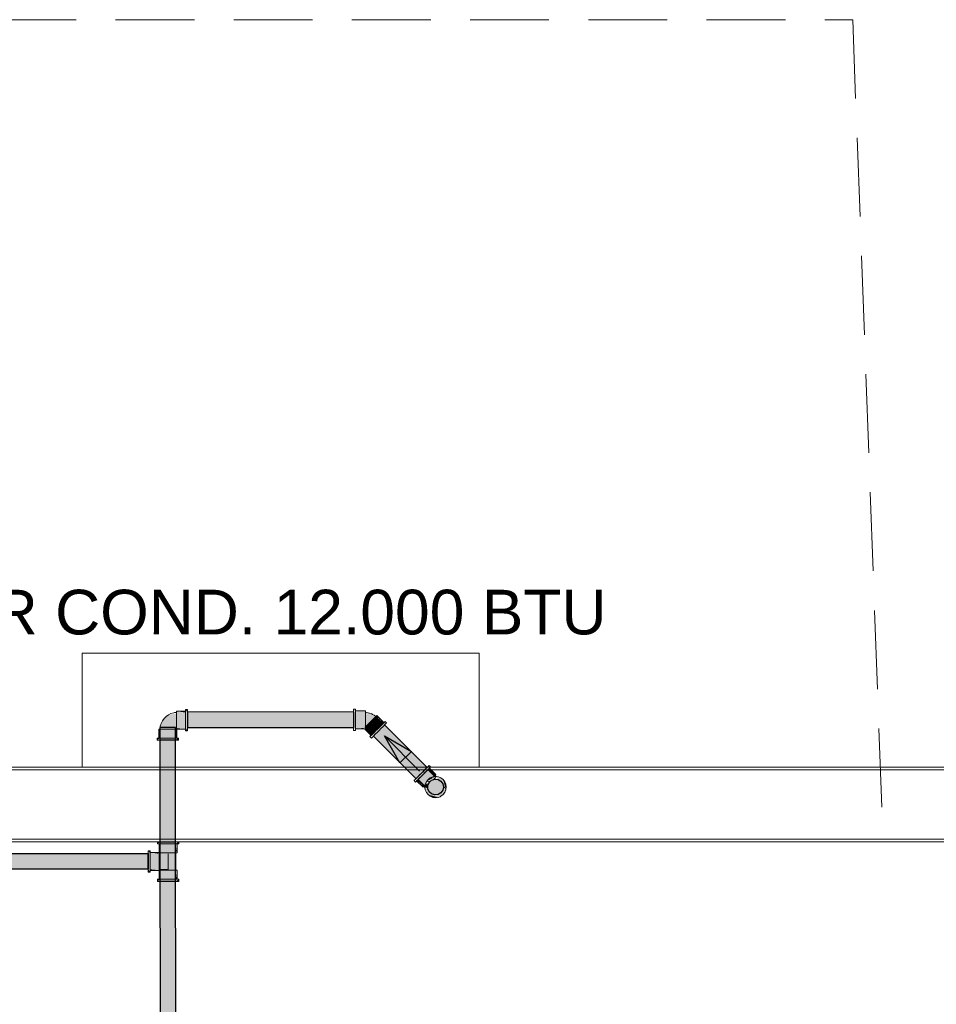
# Model space of a CAD drawing. Header units: millimetres. Extents: x 567 to 934, y -1 to 364.
# Tile 824 of 1056: x 759.74 to 763.43, y 164.74 to 168.7. Entities that reach past the tile are written whole.
import ezdxf

# ---------------------------------------------------------------- set-up
doc = ezdxf.new("R2010")
doc.units = ezdxf.units.MM
doc.header["$MEASUREMENT"] = 0
doc.linetypes.add('HIDDEN2', pattern=[0.47625, 0.3175, -0.15875])
doc.linetypes.add('NULL', pattern=[0])
for name, color, linetype, lineweight in [('A-ANNO-NOTE', 7, 'Continuous', 13), ('AF-Condutos Reúso', 200, 'Continuous', 25), ('AF-Conexões Reúso', 216, 'Continuous', 18), ('AF-Sentido conduto Reúso', 200, 'Continuous', 30), ('DI-Detalhes', 1, 'HIDDEN2', 9), ('Q-SPCQ', 7, 'Continuous', 13)]:
    doc.layers.add(name, color=color, linetype=linetype, lineweight=lineweight)
doc.layers.add('ARQ FINA', color=8, linetype='Continuous')
doc.styles.add('Arial', font='arial.ttf')

msp = doc.modelspace()

# ---------------------------------------------------------------- hatches: boundary and pattern name
at = {"layer": 'AF-Condutos Reúso', "linetype": 'Continuous'}
h = msp.add_hatch(color=201, dxfattribs=at)
h.paths.add_polyline_path([(760.2577, 165.3434), (754.2378, 165.344), (754.2378, 165.3403), (754.2378, 165.3305), (754.2378, 165.2807), (760.2577, 165.2801)])
h.paths.add_polyline_path([(754.19, 165.3914), (754.1267, 165.3914), (754.1267, 165.389), (754.1273, 165.389), (754.1363, 165.389), (754.1466, 165.389), (754.1578, 165.389), (754.1689, 165.389), (754.1793, 165.389), (754.1882, 165.389), (754.1896, 165.389), (754.19, 165.389)])
h.paths.add_polyline_path([(754.19, 165.4014), (754.1267, 165.4014), (754.1267, 165.3914), (754.19, 165.3914)])
h.paths.add_polyline_path([(754.1897, 165.6814), (754.1264, 165.6814), (754.1267, 165.4014), (754.19, 165.4014)])
h.paths.add_polyline_path([(754.1897, 165.6914), (754.1264, 165.6914), (754.1264, 165.6814), (754.1897, 165.6814)])
h.paths.add_polyline_path([(754.1896, 165.8023), (754.1263, 165.8023), (754.1264, 165.6914), (754.1897, 165.6914)])
h.paths.add_polyline_path([(754.078, 165.9139), (753.366, 165.9136), (753.366, 165.8503), (754.078, 165.8506), (754.078, 165.8519), (754.078, 165.8608)])
h = msp.add_hatch(color=201, dxfattribs=at)
h.paths.add_polyline_path([(760.3685, 165.3914), (760.3052, 165.3914), (760.3058, 164.2358), (760.3691, 164.2358)])
h.paths.add_polyline_path([(760.3685, 165.4014), (760.3052, 165.4014), (760.3052, 165.3914), (760.3685, 165.3914)])
h.paths.add_polyline_path([(760.3683, 165.6814), (760.305, 165.6814), (760.3052, 165.4014), (760.3685, 165.4014)])
h.paths.add_polyline_path([(760.3683, 165.6914), (760.305, 165.6914), (760.305, 165.6814), (760.3683, 165.6814)])
h.paths.add_polyline_path([(760.3682, 165.8511), (760.3049, 165.8511), (760.305, 165.6914), (760.3683, 165.6914)])
h.paths.add_polyline_path([(761.0848, 165.913), (761.0848, 165.9137), (760.4166, 165.9151), (760.4166, 165.852), (761.0848, 165.8515)])
for points in [[(761.2007, 165.8524), (761.378, 165.6869), (761.3713, 165.6803), (761.1921, 165.8438)], [(761.378, 165.6869), (761.2007, 165.8524), (761.2066, 165.8583)], [(761.207, 165.8587), (761.3814, 165.6903), (761.378, 165.6869), (761.2066, 165.8583)], [(761.3814, 165.6903), (761.207, 165.8587), (761.21, 165.8617)], [(761.3364, 165.6453), (761.165, 165.8167), (761.1674, 165.8192), (761.3388, 165.6478)], [(761.3388, 165.6478), (761.1674, 165.8192), (761.1734, 165.8251), (761.3448, 165.6537)], [(761.3448, 165.6537), (761.1734, 165.8251), (761.1817, 165.8335), (761.3531, 165.6621)], [(761.3531, 165.6621), (761.1817, 165.8335), (761.1911, 165.8429), (761.3625, 165.6715)], [(761.1921, 165.8438), (761.3713, 165.6803), (761.3625, 165.6715), (761.1911, 165.8429)], [(761.4476, 165.6114), (761.4448, 165.5984), (761.437, 165.5876), (761.4255, 165.5809), (761.4122, 165.5795), (761.3996, 165.5837), (761.3897, 165.5926), (761.3843, 165.6047), (761.3843, 165.618), (761.3897, 165.6302), (761.3996, 165.6391), (761.4122, 165.6432), (761.4255, 165.6418), (761.437, 165.6352), (761.4448, 165.6244)]]:
    msp.add_hatch(color=201, dxfattribs=at).paths.add_polyline_path(points)
at = {"layer": 'AF-Conexões Reúso', "linetype": 'Continuous'}
for points in [[(760.3687, 165.8451), (760.372, 165.8472), (760.372, 165.9076), (760.3392, 165.9022), (760.3216, 165.8872), (760.3097, 165.8675), (760.3047, 165.8451)], [(760.4082, 165.9154), (760.372, 165.9167), (760.4082, 165.9118)], [(760.372, 165.9154), (760.372, 165.8491), (760.4082, 165.8455), (760.4082, 165.9118)], [(760.4166, 165.922), (760.4082, 165.9235), (760.4146, 165.9125)], [(760.4082, 165.9177), (760.4082, 165.8501), (760.4166, 165.8432), (760.4166, 165.9109)], [(761.0848, 165.9234), (761.0932, 165.9249), (761.0932, 165.8515), (761.0848, 165.8389)], [(761.1039, 165.9169), (761.1336, 165.9169), (761.1336, 165.8506), (761.0932, 165.8469), (761.0932, 165.9133)], [(761.1558, 165.9078), (761.1745, 165.8953), (761.1336, 165.8544), (761.1336, 165.9119)], [(761.1998, 165.8634), (761.1945, 165.8581), (761.1597, 165.8805), (761.1712, 165.892)], [(761.1845, 165.8787), (761.1712, 165.892), (761.1753, 165.896), (761.2064, 165.87), (761.1998, 165.8634), (761.1845, 165.8787), (761.1886, 165.8827)], [(761.1778, 165.8986), (761.2073, 165.8709), (761.1753, 165.896)], [(760.4082, 165.8443), (760.374, 165.8489), (760.372, 165.8455)], [(760.4082, 165.8375), (760.4166, 165.8375), (760.4082, 165.8501)], [(761.1249, 165.8457), (761.0932, 165.8457), (761.1259, 165.8499)], [(761.13, 165.8457), (761.135, 165.8558), (761.1636, 165.8272), (761.1569, 165.8206)], [(761.135, 165.8558), (761.1403, 165.8611), (761.1689, 165.8325), (761.1636, 165.8272)], [(761.1403, 165.8611), (761.1465, 165.8672), (761.1817, 165.8453), (761.1689, 165.8325)], [(761.1465, 165.8672), (761.1531, 165.8739), (761.1817, 165.8453)], [(761.2121, 165.8757), (761.218, 165.8698), (761.1661, 165.8178), (761.1513, 165.8149)], [(761.1945, 165.8581), (761.1817, 165.8453), (761.1531, 165.8739), (761.1597, 165.8805)], [(760.2936, 165.8089), (760.2936, 165.8005), (760.3062, 165.8089)], [(760.3738, 165.8089), (760.3062, 165.8089), (760.2993, 165.8005), (760.367, 165.8005)], [(760.3016, 165.8451), (760.3016, 165.8089), (760.3679, 165.8089), (760.3679, 165.8451)], [(760.3715, 165.8451), (760.3679, 165.8451), (760.3679, 165.8089), (760.3715, 165.8089)], [(760.3781, 165.8005), (760.3796, 165.8089), (760.3684, 165.8022)], [(761.3913, 165.6883), (761.3434, 165.6405), (761.3327, 165.6416), (761.3805, 165.6894)], [(761.4086, 165.6545), (761.3941, 165.6486), (761.3724, 165.6183), (761.3468, 165.6439), (761.383, 165.6801)], [(761.3783, 165.6329), (761.3852, 165.6418), (761.4044, 165.6529), (761.3989, 165.6448)], [(761.3871, 165.6842), (761.4127, 165.6586), (761.4086, 165.6545), (761.383, 165.6801)], [(761.4161, 165.662), (761.4128, 165.6587), (761.3871, 165.6842), (761.3897, 165.6867)], [(761.4156, 165.6544), (761.3989, 165.6448), (761.4074, 165.6533)], [(761.4157, 165.6537), (761.4174, 165.6465), (761.4016, 165.6398)], [(761.4517, 165.6149), (761.437, 165.6352), (761.4255, 165.6418), (761.4156, 165.6544), (761.4267, 165.6529), (761.446, 165.6418), (761.4571, 165.6002)], [(761.3658, 165.6117), (761.3393, 165.6364), (761.3677, 165.6148)], [(761.3402, 165.6373), (761.3468, 165.6439), (761.3724, 165.6183), (761.3684, 165.6142)], [(761.3821, 165.628), (761.3843, 165.6047), (761.3726, 165.6114), (761.3736, 165.6195)], [(761.3726, 165.6114), (761.3858, 165.6012), (761.3994, 165.5838), (761.4204, 165.578), (761.4448, 165.5984), (761.4476, 165.6114), (761.4571, 165.6002), (761.4406, 165.5788), (761.4267, 165.5698), (761.3852, 165.581), (761.3783, 165.5899)], [(761.3926, 165.6368), (761.3897, 165.6302), (761.3789, 165.6324)], [(761.4586, 165.6114), (761.4571, 165.6002), (761.446, 165.6418), (761.4528, 165.6329)], [(761.4571, 165.6002), (761.4472, 165.6132), (761.4517, 165.6149)], [(761.4267, 165.5698), (761.4044, 165.5698), (761.3852, 165.581)], [(761.446, 165.581), (761.4371, 165.5741), (761.4571, 165.6002)], [(760.2962, 165.3914), (760.2947, 165.383), (760.3059, 165.3896)], [(760.3005, 165.383), (760.3681, 165.383), (760.375, 165.3914), (760.3073, 165.3914)], [(760.3027, 165.3468), (760.3691, 165.3468), (760.3727, 165.383), (760.3064, 165.383)], [(760.3027, 165.3468), (760.3064, 165.383), (760.3027, 165.383)], [(760.3807, 165.383), (760.3807, 165.3914), (760.3681, 165.383)], [(760.3739, 165.3468), (760.3739, 165.383), (760.3697, 165.3533)], [(760.2661, 165.3544), (760.2577, 165.3544), (760.2661, 165.3418)], [(760.2661, 165.2741), (760.2661, 165.3418), (760.2577, 165.3486), (760.2577, 165.281)], [(760.2661, 165.3476), (760.2959, 165.3434), (760.3023, 165.3463)], [(760.3023, 165.2764), (760.3023, 165.3427), (760.2661, 165.3463), (760.2661, 165.28)], [(760.3023, 165.3434), (760.3023, 165.2805), (760.3377, 165.2794), (760.3377, 165.3423)], [(760.3057, 165.3468), (760.3068, 165.2794), (760.3068, 165.3434), (760.31, 165.3434), (760.3151, 165.276), (760.346, 165.276), (760.3377, 165.3468)], [(760.3057, 165.3434), (760.3057, 165.2794), (760.3068, 165.276)], [(760.31, 165.276), (760.3151, 165.276), (760.31, 165.3434)], [(760.3697, 165.276), (760.3697, 165.3468), (760.3377, 165.3468), (760.346, 165.276)], [(760.2577, 165.2698), (760.2661, 165.2684), (760.2588, 165.2801)], [(760.3023, 165.2764), (760.2661, 165.28), (760.2661, 165.2764)], [(760.3015, 165.2398), (760.3691, 165.2398), (760.3727, 165.276), (760.3027, 165.276)], [(760.3727, 165.2398), (760.3739, 165.276), (760.3691, 165.2398)], [(760.2947, 165.2398), (760.2947, 165.2314), (760.3073, 165.2398)], [(760.375, 165.2398), (760.3073, 165.2398), (760.3005, 165.2314), (760.3681, 165.2314)], [(760.3792, 165.2314), (760.3807, 165.2398), (760.3695, 165.2331)]]:
    msp.add_hatch(color=213, dxfattribs=at).paths.add_polyline_path(points)

# ---------------------------------------------------------------- linework, layer by layer
at = {"layer": 'AF-Condutos Reúso'}
for p, q in [((761.0848, 165.9137), (760.4166, 165.9151)), ((760.4166, 165.9125), (760.4166, 165.9097)), ((760.4166, 165.9097), (760.4166, 165.9019)), ((760.4166, 165.9019), (760.4166, 165.8904)), ((760.4166, 165.8904), (760.4166, 165.8771)), ((761.0848, 165.913), (761.0848, 165.8515)), ((760.4166, 165.8771), (760.4166, 165.8645)), ((760.4166, 165.8645), (760.4166, 165.8546)), ((760.4166, 165.8546), (760.4166, 165.8492)), ((760.4166, 165.852), (761.0848, 165.8515)), ((761.21, 165.8617), (761.3814, 165.6903)), ((761.3364, 165.6453), (761.165, 165.8167)), ((760.3061, 165.8005), (760.3047, 165.8005)), ((760.3128, 165.8005), (760.3061, 165.8005)), ((760.3236, 165.8005), (760.3128, 165.8005)), ((760.3366, 165.8005), (760.3236, 165.8005)), ((760.3496, 165.8005), (760.3366, 165.8005)), ((760.3603, 165.8005), (760.3496, 165.8005)), ((760.367, 165.8005), (760.3603, 165.8005)), ((760.3684, 165.8005), (760.367, 165.8005)), ((761.3814, 165.6903), (761.378, 165.6869)), ((761.3448, 165.6537), (761.3388, 165.6478)), ((761.3531, 165.6621), (761.3448, 165.6537)), ((761.3625, 165.6715), (761.3531, 165.6621)), ((761.3713, 165.6803), (761.3625, 165.6715)), ((761.378, 165.6869), (761.3713, 165.6803)), ((761.3388, 165.6478), (761.3364, 165.6453)), ((761.3843, 165.618), (761.3897, 165.6302)), ((761.3843, 165.6047), (761.3843, 165.618)), ((761.3897, 165.6302), (761.3996, 165.6391)), ((761.3996, 165.6391), (761.4122, 165.6432)), ((761.4122, 165.6432), (761.4255, 165.6418)), ((761.4255, 165.6418), (761.437, 165.6352)), ((761.437, 165.6352), (761.4448, 165.6244)), ((761.4448, 165.6244), (761.4476, 165.6114)), ((761.4476, 165.6114), (761.4448, 165.5984)), ((761.3897, 165.5926), (761.3843, 165.6047)), ((761.3996, 165.5837), (761.3897, 165.5926)), ((761.4122, 165.5795), (761.3996, 165.5837)), ((761.4255, 165.5809), (761.4122, 165.5795)), ((761.437, 165.5876), (761.4255, 165.5809)), ((761.4448, 165.5984), (761.437, 165.5876)), ((760.3059, 165.3914), (760.31, 165.3914)), ((760.31, 165.3914), (760.3189, 165.3914)), ((760.3189, 165.3914), (760.3311, 165.3914)), ((760.3311, 165.3914), (760.3444, 165.3914)), ((760.3444, 165.3914), (760.3565, 165.3914)), ((760.3565, 165.3914), (760.3654, 165.3914)), ((760.3654, 165.3914), (760.3695, 165.3914)), ((760.2577, 165.3406), (760.2577, 165.3434)), ((760.2577, 165.3328), (760.2577, 165.3406)), ((760.2577, 165.3213), (760.2577, 165.3328)), ((760.2577, 165.308), (760.2577, 165.3213)), ((760.2577, 165.2954), (760.2577, 165.308)), ((760.2577, 165.2855), (760.2577, 165.2954)), ((760.2577, 165.2801), (760.2577, 165.2855)), ((760.31, 165.2314), (760.3059, 165.2314)), ((760.3189, 165.2314), (760.31, 165.2314)), ((760.3311, 165.2314), (760.3189, 165.2314)), ((760.3444, 165.2314), (760.3311, 165.2314)), ((760.3565, 165.2314), (760.3444, 165.2314)), ((760.3654, 165.2314), (760.3565, 165.2314)), ((760.3695, 165.2314), (760.3654, 165.2314))]:
    msp.add_line(p, q, dxfattribs=at)
at = {"layer": 'AF-Condutos Reúso', "color": 201, "linetype": 'Continuous'}
msp.add_line((760.4166, 165.9151), (760.4166, 165.852), dxfattribs=at)
at = {"layer": 'AF-Condutos Reúso'}
for points in [[(760.3058, 164.2358), (760.3691, 164.2358), (760.3682, 165.8511), (760.3049, 165.8511)], [(760.2577, 165.2801), (754.2378, 165.2807), (754.2378, 165.344), (760.2577, 165.3434)]]:
    msp.add_lwpolyline(points, close=True, dxfattribs=at)
at = {"layer": 'AF-Conexões Reúso'}
for p, q in [((760.3216, 165.8872), (760.3149, 165.8779)), ((760.3298, 165.8954), (760.3216, 165.8872)), ((760.3392, 165.9022), (760.3298, 165.8954)), ((760.3495, 165.9073), (760.3392, 165.9022)), ((760.3605, 165.9107), (760.3495, 165.9073)), ((760.3641, 165.9112), (760.3605, 165.9107)), ((760.372, 165.9123), (760.3641, 165.9112)), ((760.372, 165.9167), (760.372, 165.9154)), ((760.4082, 165.9167), (760.372, 165.9167)), ((760.372, 165.9154), (760.372, 165.9123)), ((760.372, 165.9123), (760.372, 165.9118)), ((760.372, 165.9112), (760.372, 165.9123)), ((760.372, 165.9118), (760.372, 165.9061)), ((760.372, 165.9104), (760.372, 165.9112)), ((760.372, 165.9076), (760.372, 165.9104)), ((760.372, 165.9048), (760.372, 165.9076)), ((760.372, 165.9061), (760.372, 165.8986)), ((760.372, 165.9005), (760.372, 165.9048)), ((760.372, 165.8961), (760.372, 165.9005)), ((760.372, 165.8986), (760.372, 165.8898)), ((760.372, 165.8909), (760.372, 165.8961)), ((760.372, 165.8856), (760.372, 165.8909)), ((760.372, 165.8898), (760.372, 165.8805)), ((760.4082, 165.9235), (760.4082, 165.922)), ((760.4166, 165.9235), (760.4082, 165.9235)), ((760.4082, 165.922), (760.4082, 165.9177)), ((760.4082, 165.9177), (760.4082, 165.9167)), ((760.4082, 165.9167), (760.4082, 165.9109)), ((760.4082, 165.9154), (760.4082, 165.9167)), ((760.4082, 165.9118), (760.4082, 165.9154)), ((760.4082, 165.9061), (760.4082, 165.9118)), ((760.4082, 165.9109), (760.4082, 165.902)), ((760.4082, 165.8986), (760.4082, 165.9061)), ((760.4082, 165.902), (760.4082, 165.8916)), ((760.4082, 165.8898), (760.4082, 165.8986)), ((760.4082, 165.8916), (760.4082, 165.8805)), ((760.4082, 165.8805), (760.4082, 165.8898)), ((760.4166, 165.922), (760.4166, 165.9235)), ((760.4166, 165.9177), (760.4166, 165.922)), ((760.4166, 165.9125), (760.4166, 165.9177)), ((760.4166, 165.9109), (760.4166, 165.9125)), ((760.4166, 165.902), (760.4166, 165.9109)), ((760.4166, 165.8916), (760.4166, 165.902)), ((760.4166, 165.8805), (760.4166, 165.8916)), ((761.0848, 165.9249), (761.0932, 165.9249)), ((761.0848, 165.9234), (761.0848, 165.9249)), ((761.0848, 165.9192), (761.0848, 165.9234)), ((761.0848, 165.9137), (761.0848, 165.9192)), ((761.0848, 165.9123), (761.0848, 165.9137)), ((761.0848, 165.9034), (761.0848, 165.9123)), ((761.0848, 165.893), (761.0848, 165.9034)), ((761.0848, 165.8819), (761.0848, 165.893)), ((761.0932, 165.9249), (761.0932, 165.9234)), ((761.0932, 165.9234), (761.0932, 165.9192)), ((761.0932, 165.9192), (761.0932, 165.9181)), ((761.0932, 165.9181), (761.0932, 165.9137)), ((761.0932, 165.9181), (761.1336, 165.9181)), ((761.0932, 165.9169), (761.0932, 165.9181)), ((761.0932, 165.9137), (761.0932, 165.9169)), ((761.0932, 165.9133), (761.0932, 165.9137)), ((761.0932, 165.9137), (761.0932, 165.9123)), ((761.0932, 165.9075), (761.0932, 165.9133)), ((761.0932, 165.9123), (761.0932, 165.9034)), ((761.0932, 165.9), (761.0932, 165.9075)), ((761.0932, 165.9034), (761.0932, 165.893)), ((761.0932, 165.8913), (761.0932, 165.9)), ((761.0932, 165.893), (761.0932, 165.8819)), ((761.0932, 165.8819), (761.0932, 165.8913)), ((761.1336, 165.9181), (761.1336, 165.9169)), ((761.1336, 165.9169), (761.1336, 165.9137)), ((761.1336, 165.9137), (761.1336, 165.9135)), ((761.1336, 165.9135), (761.1336, 165.9133)), ((761.1336, 165.9135), (761.1491, 165.9096)), ((761.1336, 165.9119), (761.1336, 165.9135)), ((761.1336, 165.9133), (761.1336, 165.9075)), ((761.1336, 165.9072), (761.1336, 165.9119)), ((761.1336, 165.9075), (761.1336, 165.9)), ((761.1336, 165.8999), (761.1336, 165.9072)), ((761.1336, 165.9), (761.1336, 165.8913)), ((761.1336, 165.8908), (761.1336, 165.8999)), ((761.1336, 165.8913), (761.1336, 165.8819)), ((761.1336, 165.8808), (761.1336, 165.8908)), ((761.1491, 165.9096), (761.1558, 165.9078)), ((761.1558, 165.9078), (761.1588, 165.9058)), ((761.1588, 165.9058), (761.1619, 165.9042)), ((761.1597, 165.8805), (761.1659, 165.8866)), ((761.1619, 165.9042), (761.1679, 165.9011)), ((761.1677, 165.8885), (761.1624, 165.8832)), ((761.1659, 165.8866), (761.1712, 165.892)), ((761.1719, 165.8926), (761.1677, 165.8885)), ((761.1679, 165.9011), (761.1754, 165.8962)), ((761.1712, 165.892), (761.1753, 165.896)), ((761.1745, 165.8953), (761.1719, 165.8926)), ((761.1754, 165.8962), (761.1745, 165.8953)), ((761.1753, 165.896), (761.1778, 165.8986)), ((761.1778, 165.8986), (761.1787, 165.8994)), ((761.1787, 165.8994), (761.2073, 165.8709)), ((760.3058, 165.853), (760.3047, 165.8451)), ((760.3063, 165.8565), (760.3058, 165.853)), ((760.3097, 165.8675), (760.3063, 165.8565)), ((760.3149, 165.8779), (760.3097, 165.8675)), ((760.3708, 165.8462), (760.372, 165.8472)), ((760.372, 165.88), (760.372, 165.8856)), ((760.372, 165.8805), (760.372, 165.8711)), ((760.372, 165.8744), (760.372, 165.88)), ((760.372, 165.8639), (760.372, 165.8744)), ((760.372, 165.8711), (760.372, 165.8624)), ((760.372, 165.8596), (760.372, 165.8639)), ((760.372, 165.8624), (760.372, 165.8549)), ((760.372, 165.8553), (760.372, 165.8596)), ((760.372, 165.8494), (760.372, 165.8553)), ((760.372, 165.8549), (760.372, 165.8491)), ((760.372, 165.8485), (760.372, 165.8494)), ((760.372, 165.8491), (760.372, 165.8472)), ((760.372, 165.8472), (760.372, 165.8485)), ((760.372, 165.8472), (760.372, 165.8455)), ((760.4082, 165.8805), (760.4082, 165.8693)), ((760.4082, 165.8711), (760.4082, 165.8805)), ((760.4082, 165.8624), (760.4082, 165.8711)), ((760.4082, 165.8693), (760.4082, 165.859)), ((760.4082, 165.8549), (760.4082, 165.8624)), ((760.4082, 165.859), (760.4082, 165.8501)), ((760.4082, 165.8491), (760.4082, 165.8549)), ((760.4082, 165.8501), (760.4082, 165.8443)), ((760.4082, 165.8455), (760.4082, 165.8491)), ((760.4166, 165.8693), (760.4166, 165.8805)), ((760.4166, 165.859), (760.4166, 165.8693)), ((760.4166, 165.8501), (760.4166, 165.859)), ((760.4166, 165.8492), (760.4166, 165.8501)), ((760.4166, 165.8432), (760.4166, 165.8492)), ((761.0848, 165.8708), (761.0848, 165.8819)), ((761.0848, 165.8604), (761.0848, 165.8708)), ((761.0848, 165.8515), (761.0848, 165.8604)), ((761.0848, 165.85), (761.0848, 165.8515)), ((761.0848, 165.8447), (761.0848, 165.85)), ((761.0932, 165.8725), (761.0932, 165.8819)), ((761.0932, 165.8819), (761.0932, 165.8708)), ((761.0932, 165.8638), (761.0932, 165.8725)), ((761.0932, 165.8708), (761.0932, 165.8604)), ((761.0932, 165.8563), (761.0932, 165.8638)), ((761.0932, 165.8604), (761.0932, 165.8515)), ((761.0932, 165.8506), (761.0932, 165.8563)), ((761.0932, 165.8515), (761.0932, 165.85)), ((761.0932, 165.85), (761.0932, 165.8506)), ((761.0932, 165.8469), (761.0932, 165.85)), ((761.0932, 165.85), (761.0932, 165.8457)), ((761.0932, 165.8457), (761.0932, 165.8469)), ((761.1309, 165.8517), (761.1336, 165.8544)), ((761.1336, 165.8819), (761.1336, 165.8725)), ((761.1336, 165.8758), (761.1336, 165.8808)), ((761.1336, 165.8708), (761.1336, 165.8758)), ((761.1336, 165.8725), (761.1336, 165.8638)), ((761.1336, 165.8618), (761.1336, 165.8708)), ((761.1336, 165.8638), (761.1336, 165.8563)), ((761.1336, 165.8581), (761.1336, 165.8618)), ((761.1336, 165.8544), (761.1336, 165.8581)), ((761.1362, 165.857), (761.1336, 165.8544)), ((761.1336, 165.8563), (761.1336, 165.8544)), ((761.1336, 165.8544), (761.135, 165.8558)), ((761.1336, 165.8544), (761.1336, 165.8506)), ((761.1336, 165.8506), (761.1336, 165.8469)), ((761.1336, 165.8469), (761.1336, 165.8457)), ((761.135, 165.8558), (761.1403, 165.8611)), ((761.1382, 165.859), (761.1362, 165.857)), ((761.1438, 165.8645), (761.1382, 165.859)), ((761.1403, 165.8611), (761.1465, 165.8672)), ((761.1499, 165.8707), (761.1438, 165.8645)), ((761.1465, 165.8672), (761.1531, 165.8739)), ((761.1563, 165.8771), (761.1499, 165.8707)), ((761.1531, 165.8739), (761.1597, 165.8805)), ((761.1624, 165.8832), (761.1563, 165.8771)), ((761.1817, 165.8453), (761.1895, 165.8532)), ((761.1883, 165.8519), (761.1817, 165.8453)), ((761.1955, 165.8472), (761.1876, 165.8393)), ((761.1945, 165.8581), (761.1883, 165.8519)), ((761.1895, 165.8532), (761.1969, 165.8605)), ((761.1998, 165.8634), (761.1945, 165.8581)), ((761.2028, 165.8545), (761.1955, 165.8472)), ((761.1969, 165.8605), (761.2032, 165.8668)), ((761.2038, 165.8675), (761.1998, 165.8634)), ((761.2091, 165.8608), (761.2028, 165.8545)), ((761.2032, 165.8668), (761.204, 165.8676)), ((761.204, 165.8676), (761.2038, 165.8675)), ((761.204, 165.8676), (761.2073, 165.8709)), ((761.2064, 165.87), (761.204, 165.8676)), ((761.2073, 165.8709), (761.2064, 165.87)), ((761.2073, 165.8709), (761.208, 165.8716)), ((761.208, 165.8716), (761.211, 165.8747)), ((761.21, 165.8617), (761.2091, 165.8608)), ((761.2139, 165.8657), (761.21, 165.8617)), ((761.211, 165.8747), (761.2121, 165.8757)), ((761.2121, 165.8757), (761.218, 165.8698)), ((761.217, 165.8687), (761.2139, 165.8657)), ((761.218, 165.8698), (761.217, 165.8687)), ((760.295, 165.8089), (760.2936, 165.8089)), ((760.2936, 165.8089), (760.2936, 165.8005)), ((760.2993, 165.8089), (760.295, 165.8089)), ((760.3004, 165.8089), (760.2993, 165.8089)), ((760.3016, 165.8451), (760.3004, 165.8451)), ((760.3004, 165.8451), (760.3004, 165.8089)), ((760.3062, 165.8089), (760.3004, 165.8089)), ((760.3004, 165.8089), (760.3016, 165.8089)), ((760.3047, 165.8451), (760.3016, 165.8451)), ((760.3016, 165.8089), (760.3052, 165.8089)), ((760.3052, 165.8451), (760.3047, 165.8451)), ((760.3047, 165.8451), (760.3058, 165.8451)), ((760.311, 165.8451), (760.3052, 165.8451)), ((760.3052, 165.8089), (760.311, 165.8089)), ((760.3058, 165.8451), (760.3066, 165.8451)), ((760.3151, 165.8089), (760.3062, 165.8089)), ((760.3066, 165.8451), (760.3095, 165.8451)), ((760.3095, 165.8451), (760.3123, 165.8451)), ((760.3185, 165.8451), (760.311, 165.8451)), ((760.311, 165.8089), (760.3185, 165.8089)), ((760.3123, 165.8451), (760.3166, 165.8451)), ((760.3254, 165.8089), (760.3151, 165.8089)), ((760.3166, 165.8451), (760.3209, 165.8451)), ((760.3272, 165.8451), (760.3185, 165.8451)), ((760.3185, 165.8089), (760.3272, 165.8089)), ((760.3209, 165.8451), (760.3262, 165.8451)), ((760.3366, 165.8089), (760.3254, 165.8089)), ((760.3262, 165.8451), (760.3314, 165.8451)), ((760.3366, 165.8451), (760.3272, 165.8451)), ((760.3272, 165.8089), (760.3366, 165.8089)), ((760.3314, 165.8451), (760.337, 165.8451)), ((760.3459, 165.8451), (760.3366, 165.8451)), ((760.3477, 165.8089), (760.3366, 165.8089)), ((760.3366, 165.8089), (760.3459, 165.8089)), ((760.337, 165.8451), (760.3426, 165.8451)), ((760.3426, 165.8451), (760.3531, 165.8451)), ((760.3547, 165.8451), (760.3459, 165.8451)), ((760.3459, 165.8089), (760.3547, 165.8089)), ((760.3581, 165.8089), (760.3477, 165.8089)), ((760.3531, 165.8451), (760.3574, 165.8451)), ((760.3622, 165.8451), (760.3547, 165.8451)), ((760.3547, 165.8089), (760.3622, 165.8089)), ((760.3574, 165.8451), (760.3617, 165.8451)), ((760.367, 165.8089), (760.3581, 165.8089)), ((760.3617, 165.8451), (760.3676, 165.8451)), ((760.3679, 165.8451), (760.3622, 165.8451)), ((760.3622, 165.8089), (760.3679, 165.8089)), ((760.3728, 165.8089), (760.367, 165.8089)), ((760.3676, 165.8451), (760.3687, 165.8451)), ((760.3698, 165.8451), (760.3679, 165.8451)), ((760.3679, 165.8089), (760.3715, 165.8089)), ((760.3687, 165.8451), (760.3698, 165.8451)), ((760.3698, 165.8451), (760.3708, 165.8462)), ((760.3715, 165.8451), (760.3698, 165.8451)), ((760.372, 165.8451), (760.3715, 165.8451)), ((760.3715, 165.8089), (760.372, 165.8089)), ((760.372, 165.8455), (760.372, 165.8451)), ((760.372, 165.8451), (760.372, 165.8443)), ((760.372, 165.8089), (760.3728, 165.8089)), ((760.3728, 165.8443), (760.4082, 165.8443)), ((760.3728, 165.8089), (760.3728, 165.8443)), ((760.3738, 165.8089), (760.3728, 165.8089)), ((760.3781, 165.8089), (760.3738, 165.8089)), ((760.3796, 165.8089), (760.3781, 165.8089)), ((760.3796, 165.8005), (760.3796, 165.8089)), ((760.4082, 165.8443), (760.4082, 165.8455)), ((760.4082, 165.8443), (760.4082, 165.8432)), ((760.4082, 165.8432), (760.4082, 165.8389)), ((760.4082, 165.8389), (760.4082, 165.8375)), ((760.4082, 165.8375), (760.4166, 165.8375)), ((760.4166, 165.8389), (760.4166, 165.8432)), ((760.4166, 165.8375), (760.4166, 165.8389)), ((761.0848, 165.8404), (761.0848, 165.8447)), ((761.0848, 165.8389), (761.0848, 165.8404)), ((761.0932, 165.8389), (761.0848, 165.8389)), ((761.0932, 165.8457), (761.0932, 165.8447)), ((761.1249, 165.8457), (761.0932, 165.8457)), ((761.0932, 165.8447), (761.0932, 165.8404)), ((761.0932, 165.8404), (761.0932, 165.8389)), ((761.13, 165.8457), (761.1249, 165.8457)), ((761.1336, 165.8457), (761.13, 165.8457)), ((761.1336, 165.8421), (761.13, 165.8457)), ((761.1561, 165.8197), (761.1336, 165.8421)), ((761.1513, 165.8149), (761.1523, 165.8159)), ((761.1572, 165.8089), (761.1513, 165.8149)), ((761.1523, 165.8159), (761.1553, 165.819)), ((761.1553, 165.819), (761.1591, 165.8227)), ((761.1569, 165.8206), (761.1561, 165.8197)), ((761.1591, 165.8227), (761.1569, 165.8206)), ((761.1582, 165.81), (761.1572, 165.8089)), ((761.1613, 165.813), (761.1582, 165.81)), ((761.1591, 165.8227), (761.1602, 165.8238)), ((761.1595, 165.8231), (761.1591, 165.8227)), ((761.1636, 165.8272), (761.1595, 165.8231)), ((761.1602, 165.8238), (761.1665, 165.8301)), ((761.165, 165.8167), (761.1613, 165.813)), ((761.1689, 165.8325), (761.1636, 165.8272)), ((761.1661, 165.8178), (761.165, 165.8167)), ((761.1724, 165.8241), (761.1661, 165.8178)), ((761.1665, 165.8301), (761.1738, 165.8374)), ((761.1751, 165.8387), (761.1689, 165.8325)), ((761.1797, 165.8315), (761.1724, 165.8241)), ((761.1738, 165.8374), (761.1817, 165.8453)), ((761.1817, 165.8453), (761.1751, 165.8387)), ((761.1876, 165.8393), (761.1797, 165.8315)), ((760.2936, 165.8005), (760.295, 165.8005)), ((760.295, 165.8005), (760.2993, 165.8005)), ((760.2993, 165.8005), (760.3047, 165.8005)), ((760.3047, 165.8005), (760.3062, 165.8005)), ((760.3062, 165.8005), (760.3151, 165.8005)), ((760.3151, 165.8005), (760.3254, 165.8005)), ((760.3254, 165.8005), (760.3366, 165.8005)), ((760.3366, 165.8005), (760.3477, 165.8005)), ((760.3477, 165.8005), (760.3581, 165.8005)), ((760.3581, 165.8005), (760.367, 165.8005)), ((760.367, 165.8005), (760.3684, 165.8005)), ((760.3684, 165.8005), (760.3738, 165.8005)), ((760.3738, 165.8005), (760.3781, 165.8005)), ((760.3781, 165.8005), (760.3796, 165.8005)), ((761.3742, 165.6831), (761.3805, 165.6894)), ((761.3805, 165.6894), (761.3814, 165.6903)), ((761.3814, 165.6903), (761.3853, 165.6943)), ((761.3853, 165.6943), (761.3884, 165.6973)), ((761.3884, 165.6973), (761.3894, 165.6983)), ((761.3894, 165.6983), (761.3953, 165.6924)), ((761.3913, 165.6883), (761.3905, 165.6876)), ((761.3943, 165.6914), (761.3913, 165.6883)), ((761.3953, 165.6924), (761.3943, 165.6914)), ((761.3375, 165.6464), (761.3438, 165.6527)), ((761.3438, 165.6527), (761.3511, 165.6601)), ((761.3468, 165.6439), (761.3521, 165.6492)), ((761.3571, 165.6541), (761.3497, 165.6468)), ((761.3511, 165.6601), (761.359, 165.6679)), ((761.3521, 165.6492), (761.3583, 165.6554)), ((761.3649, 165.662), (761.3571, 165.6541)), ((761.3583, 165.6554), (761.3649, 165.662)), ((761.359, 165.6679), (761.3669, 165.6758)), ((761.3728, 165.6699), (761.3649, 165.662)), ((761.3649, 165.662), (761.3716, 165.6686)), ((761.3669, 165.6758), (761.3742, 165.6831)), ((761.3716, 165.6686), (761.3777, 165.6748)), ((761.3801, 165.6772), (761.3728, 165.6699)), ((761.3777, 165.6748), (761.383, 165.6801)), ((761.3864, 165.6835), (761.3801, 165.6772)), ((761.383, 165.6801), (761.3871, 165.6842)), ((761.3852, 165.6418), (761.3941, 165.6486)), ((761.3905, 165.6876), (761.3864, 165.6835)), ((761.3871, 165.6842), (761.3897, 165.6867)), ((761.3897, 165.6867), (761.3905, 165.6876)), ((761.3905, 165.6876), (761.4161, 165.662)), ((761.3941, 165.6486), (761.4044, 165.6529)), ((761.4044, 165.6529), (761.4074, 165.6533)), ((761.4086, 165.6545), (761.4074, 165.6533)), ((761.4074, 165.6533), (761.4156, 165.6544)), ((761.4075, 165.6534), (761.4101, 165.6559)), ((761.4127, 165.6586), (761.4086, 165.6545)), ((761.4101, 165.6559), (761.4128, 165.6587)), ((761.4128, 165.6587), (761.4127, 165.6586)), ((761.4153, 165.6611), (761.4128, 165.6587)), ((761.4128, 165.6587), (761.418, 165.6542)), ((761.4161, 165.662), (761.4153, 165.6611)), ((761.4156, 165.6544), (761.4182, 165.654)), ((761.4182, 165.654), (761.4267, 165.6529)), ((761.4267, 165.6529), (761.4371, 165.6486)), ((761.4371, 165.6486), (761.446, 165.6418)), ((761.3286, 165.6375), (761.3296, 165.6386)), ((761.3345, 165.6316), (761.3286, 165.6375)), ((761.3296, 165.6386), (761.3327, 165.6416)), ((761.3327, 165.6416), (761.3375, 165.6464)), ((761.3356, 165.6326), (761.3345, 165.6316)), ((761.3386, 165.6357), (761.3356, 165.6326)), ((761.3393, 165.6364), (761.3386, 165.6357)), ((761.3434, 165.6405), (761.3393, 165.6364)), ((761.3393, 165.6364), (761.3402, 165.6373)), ((761.3649, 165.6108), (761.3393, 165.6364)), ((761.3402, 165.6373), (761.3428, 165.6398)), ((761.3428, 165.6398), (761.3468, 165.6439)), ((761.3497, 165.6468), (761.3434, 165.6405)), ((761.3658, 165.6117), (761.3649, 165.6108)), ((761.3683, 165.6142), (761.3658, 165.6117)), ((761.3683, 165.6142), (761.371, 165.6169)), ((761.3684, 165.6142), (761.3683, 165.6142)), ((761.3729, 165.6091), (761.3683, 165.6142)), ((761.3724, 165.6183), (761.3684, 165.6142)), ((761.371, 165.6169), (761.3722, 165.6181)), ((761.3722, 165.6181), (761.3735, 165.6194)), ((761.3736, 165.6195), (761.3724, 165.6183)), ((761.3726, 165.6114), (761.3736, 165.6195)), ((761.3729, 165.6091), (761.3726, 165.6114)), ((761.374, 165.6002), (761.3729, 165.6091)), ((761.3736, 165.6195), (761.374, 165.6225)), ((761.374, 165.6225), (761.3783, 165.6329)), ((761.3783, 165.6329), (761.3852, 165.6418)), ((761.446, 165.6418), (761.4528, 165.6329)), ((761.4528, 165.6329), (761.4571, 165.6225)), ((761.4571, 165.6225), (761.4586, 165.6114)), ((761.4586, 165.6114), (761.4571, 165.6002)), ((761.3783, 165.5899), (761.374, 165.6002)), ((761.3852, 165.581), (761.3783, 165.5899)), ((761.3941, 165.5741), (761.3852, 165.581)), ((761.4044, 165.5698), (761.3941, 165.5741)), ((761.4156, 165.5684), (761.4044, 165.5698)), ((761.4267, 165.5698), (761.4156, 165.5684)), ((761.4335, 165.5726), (761.4267, 165.5698)), ((761.4371, 165.5741), (761.4335, 165.5726)), ((761.446, 165.581), (761.4371, 165.5741)), ((761.4528, 165.5899), (761.446, 165.581)), ((761.4571, 165.6002), (761.4528, 165.5899)), ((760.2947, 165.3914), (760.2947, 165.383)), ((760.2962, 165.3914), (760.2947, 165.3914)), ((760.2947, 165.383), (760.2962, 165.383)), ((760.3005, 165.3914), (760.2962, 165.3914)), ((760.2962, 165.383), (760.3005, 165.383)), ((760.3059, 165.3914), (760.3005, 165.3914)), ((760.3005, 165.383), (760.3015, 165.383)), ((760.3015, 165.383), (760.3073, 165.383)), ((760.3023, 165.383), (760.3015, 165.383)), ((760.3015, 165.383), (760.3015, 165.3476)), ((760.3027, 165.383), (760.3023, 165.383)), ((760.3064, 165.383), (760.3027, 165.383)), ((760.3073, 165.3914), (760.3059, 165.3914)), ((760.3121, 165.383), (760.3064, 165.383)), ((760.3162, 165.3914), (760.3073, 165.3914)), ((760.3073, 165.383), (760.3162, 165.383)), ((760.3196, 165.383), (760.3121, 165.383)), ((760.3266, 165.3914), (760.3162, 165.3914)), ((760.3162, 165.383), (760.3266, 165.383)), ((760.3283, 165.383), (760.3196, 165.383)), ((760.3377, 165.3914), (760.3266, 165.3914)), ((760.3266, 165.383), (760.3377, 165.383)), ((760.3377, 165.383), (760.3283, 165.383)), ((760.3488, 165.3914), (760.3377, 165.3914)), ((760.3377, 165.383), (760.3488, 165.383)), ((760.3471, 165.383), (760.3377, 165.383)), ((760.3558, 165.383), (760.3471, 165.383)), ((760.3592, 165.3914), (760.3488, 165.3914)), ((760.3488, 165.383), (760.3592, 165.383)), ((760.3633, 165.383), (760.3558, 165.383)), ((760.3681, 165.3914), (760.3592, 165.3914)), ((760.3592, 165.383), (760.3681, 165.383)), ((760.3691, 165.383), (760.3633, 165.383)), ((760.3695, 165.3914), (760.3681, 165.3914)), ((760.3681, 165.383), (760.3739, 165.383)), ((760.3727, 165.383), (760.3691, 165.383)), ((760.375, 165.3914), (760.3695, 165.3914)), ((760.3739, 165.383), (760.3727, 165.383)), ((760.3739, 165.383), (760.375, 165.383)), ((760.3739, 165.3468), (760.3739, 165.383)), ((760.3792, 165.3914), (760.375, 165.3914)), ((760.375, 165.383), (760.3792, 165.383)), ((760.3807, 165.3914), (760.3792, 165.3914)), ((760.3792, 165.383), (760.3807, 165.383)), ((760.3807, 165.383), (760.3807, 165.3914)), ((760.2577, 165.3544), (760.2577, 165.3529)), ((760.2661, 165.3544), (760.2577, 165.3544)), ((760.2577, 165.3529), (760.2577, 165.3486)), ((760.2577, 165.3486), (760.2577, 165.3434)), ((760.2577, 165.3434), (760.2577, 165.3418)), ((760.2577, 165.3418), (760.2577, 165.3329)), ((760.2577, 165.3329), (760.2577, 165.3225)), ((760.2661, 165.3529), (760.2661, 165.3544)), ((760.2661, 165.3486), (760.2661, 165.3529)), ((760.2661, 165.3476), (760.2661, 165.3486)), ((760.2661, 165.3476), (760.2661, 165.3463)), ((760.2661, 165.3418), (760.2661, 165.3476)), ((760.3015, 165.3476), (760.2661, 165.3476)), ((760.2661, 165.3463), (760.2661, 165.3427)), ((760.2661, 165.3427), (760.2661, 165.337)), ((760.2661, 165.3329), (760.2661, 165.3418)), ((760.2661, 165.337), (760.2661, 165.3295)), ((760.2661, 165.3225), (760.2661, 165.3329)), ((760.3023, 165.3476), (760.3015, 165.3476)), ((760.3023, 165.3468), (760.3023, 165.3476)), ((760.3023, 165.3463), (760.3023, 165.3468)), ((760.3023, 165.3468), (760.3027, 165.3468)), ((760.3023, 165.3434), (760.3023, 165.3463)), ((760.3023, 165.3427), (760.3023, 165.3434)), ((760.3023, 165.3434), (760.3023, 165.3423)), ((760.3057, 165.3434), (760.3023, 165.3434)), ((760.3023, 165.337), (760.3023, 165.3427)), ((760.3023, 165.3423), (760.3023, 165.3391)), ((760.3023, 165.3391), (760.3023, 165.334)), ((760.3023, 165.3295), (760.3023, 165.337)), ((760.3023, 165.334), (760.3023, 165.3274)), ((760.3027, 165.3468), (760.3057, 165.3468)), ((760.3057, 165.3468), (760.3064, 165.3468)), ((760.3068, 165.3468), (760.3057, 165.3468)), ((760.3057, 165.3468), (760.3057, 165.3434)), ((760.3057, 165.3434), (760.3057, 165.2794)), ((760.3064, 165.3468), (760.3121, 165.3468)), ((760.31, 165.3468), (760.3068, 165.3468)), ((760.3151, 165.3468), (760.31, 165.3468)), ((760.3121, 165.3468), (760.3196, 165.3468)), ((760.3217, 165.3468), (760.3151, 165.3468)), ((760.3196, 165.3468), (760.3283, 165.3468)), ((760.3294, 165.3468), (760.3217, 165.3468)), ((760.3283, 165.3468), (760.3377, 165.3468)), ((760.3377, 165.3468), (760.3294, 165.3468)), ((760.3377, 165.3468), (760.3471, 165.3468)), ((760.346, 165.3468), (760.3377, 165.3468)), ((760.3377, 165.3391), (760.3377, 165.3423)), ((760.3377, 165.334), (760.3377, 165.3391)), ((760.3377, 165.3274), (760.3377, 165.334)), ((760.3537, 165.3468), (760.346, 165.3468)), ((760.3471, 165.3468), (760.3558, 165.3468)), ((760.3603, 165.3468), (760.3537, 165.3468)), ((760.3558, 165.3468), (760.3633, 165.3468)), ((760.3654, 165.3468), (760.3603, 165.3468)), ((760.3633, 165.3468), (760.3691, 165.3468)), ((760.3686, 165.3468), (760.3654, 165.3468)), ((760.3697, 165.3468), (760.3686, 165.3468)), ((760.3691, 165.3468), (760.3697, 165.3468)), ((760.3697, 165.3468), (760.3727, 165.3468)), ((760.3697, 165.276), (760.3697, 165.3468)), ((760.3727, 165.3468), (760.3739, 165.3468)), ((760.2577, 165.3225), (760.2577, 165.3114)), ((760.2577, 165.3114), (760.2577, 165.3003)), ((760.2577, 165.3003), (760.2577, 165.2899)), ((760.2661, 165.3295), (760.2661, 165.3207)), ((760.2661, 165.3114), (760.2661, 165.3225)), ((760.2661, 165.3207), (760.2661, 165.3114)), ((760.2661, 165.3003), (760.2661, 165.3114)), ((760.2661, 165.3114), (760.2661, 165.302)), ((760.2661, 165.302), (760.2661, 165.2933)), ((760.2661, 165.2899), (760.2661, 165.3003)), ((760.2661, 165.2933), (760.2661, 165.2858)), ((760.3023, 165.3207), (760.3023, 165.3295)), ((760.3023, 165.3274), (760.3023, 165.3197)), ((760.3023, 165.3114), (760.3023, 165.3207)), ((760.3023, 165.3197), (760.3023, 165.3114)), ((760.3023, 165.302), (760.3023, 165.3114)), ((760.3023, 165.3114), (760.3023, 165.3031)), ((760.3023, 165.3031), (760.3023, 165.2954)), ((760.3023, 165.2933), (760.3023, 165.302)), ((760.3023, 165.2954), (760.3023, 165.2887)), ((760.3023, 165.2858), (760.3023, 165.2933)), ((760.3377, 165.3197), (760.3377, 165.3274)), ((760.3377, 165.3114), (760.3377, 165.3197)), ((760.3377, 165.3031), (760.3377, 165.3114)), ((760.3377, 165.2954), (760.3377, 165.3031)), ((760.3377, 165.2887), (760.3377, 165.2954)), ((760.2577, 165.2899), (760.2577, 165.281)), ((760.2577, 165.281), (760.2577, 165.2801)), ((760.2577, 165.2801), (760.2577, 165.2741)), ((760.2577, 165.2741), (760.2577, 165.2698)), ((760.2577, 165.2698), (760.2577, 165.2684)), ((760.2577, 165.2684), (760.2661, 165.2684)), ((760.2661, 165.281), (760.2661, 165.2899)), ((760.2661, 165.2858), (760.2661, 165.28)), ((760.2661, 165.2752), (760.2661, 165.281)), ((760.2661, 165.28), (760.2661, 165.2764)), ((760.2661, 165.2764), (760.2661, 165.276)), ((760.2661, 165.276), (760.2661, 165.2752)), ((760.2661, 165.2741), (760.2661, 165.2752)), ((760.2661, 165.2752), (760.3015, 165.2752)), ((760.2661, 165.2698), (760.2661, 165.2741)), ((760.2661, 165.2684), (760.2661, 165.2698)), ((760.3023, 165.276), (760.3015, 165.276)), ((760.3015, 165.276), (760.3015, 165.2752)), ((760.3015, 165.2752), (760.3015, 165.2398)), ((760.3023, 165.2887), (760.3023, 165.2837)), ((760.3023, 165.28), (760.3023, 165.2858)), ((760.3023, 165.2837), (760.3023, 165.2805)), ((760.3023, 165.2805), (760.3023, 165.2794)), ((760.3023, 165.2794), (760.3023, 165.28)), ((760.3023, 165.2764), (760.3023, 165.2794)), ((760.3023, 165.2794), (760.3057, 165.2794)), ((760.3023, 165.276), (760.3023, 165.2764)), ((760.3027, 165.276), (760.3023, 165.276)), ((760.3057, 165.276), (760.3027, 165.276)), ((760.3057, 165.2794), (760.3057, 165.276)), ((760.3057, 165.2794), (760.3377, 165.2794)), ((760.3064, 165.276), (760.3057, 165.276)), ((760.3057, 165.276), (760.3068, 165.276)), ((760.3121, 165.276), (760.3064, 165.276)), ((760.3068, 165.276), (760.31, 165.276)), ((760.31, 165.276), (760.3151, 165.276)), ((760.3196, 165.276), (760.3121, 165.276)), ((760.3151, 165.276), (760.3217, 165.276)), ((760.3283, 165.276), (760.3196, 165.276)), ((760.3217, 165.276), (760.3294, 165.276)), ((760.3377, 165.276), (760.3283, 165.276)), ((760.3294, 165.276), (760.3377, 165.276)), ((760.3377, 165.2837), (760.3377, 165.2887)), ((760.3377, 165.2805), (760.3377, 165.2837)), ((760.3377, 165.2794), (760.3377, 165.2805)), ((760.3471, 165.276), (760.3377, 165.276)), ((760.3377, 165.276), (760.346, 165.276)), ((760.346, 165.276), (760.3537, 165.276)), ((760.3558, 165.276), (760.3471, 165.276)), ((760.3537, 165.276), (760.3603, 165.276)), ((760.3633, 165.276), (760.3558, 165.276)), ((760.3603, 165.276), (760.3654, 165.276)), ((760.3691, 165.276), (760.3633, 165.276)), ((760.3654, 165.276), (760.3686, 165.276)), ((760.3686, 165.276), (760.3697, 165.276)), ((760.3697, 165.276), (760.3691, 165.276)), ((760.3727, 165.276), (760.3697, 165.276)), ((760.3739, 165.276), (760.3727, 165.276)), ((760.3739, 165.2398), (760.3739, 165.276)), ((760.2962, 165.2398), (760.2947, 165.2398)), ((760.2947, 165.2398), (760.2947, 165.2314)), ((760.2947, 165.2314), (760.2962, 165.2314)), ((760.3005, 165.2398), (760.2962, 165.2398)), ((760.2962, 165.2314), (760.3005, 165.2314)), ((760.3015, 165.2398), (760.3005, 165.2398)), ((760.3005, 165.2314), (760.3059, 165.2314)), ((760.3015, 165.2398), (760.3027, 165.2398)), ((760.3073, 165.2398), (760.3015, 165.2398)), ((760.3027, 165.2398), (760.3057, 165.2398)), ((760.3057, 165.2398), (760.3064, 165.2398)), ((760.3059, 165.2314), (760.3073, 165.2314)), ((760.3064, 165.2398), (760.3121, 165.2398)), ((760.3162, 165.2398), (760.3073, 165.2398)), ((760.3073, 165.2314), (760.3162, 165.2314)), ((760.3121, 165.2398), (760.3196, 165.2398)), ((760.3266, 165.2398), (760.3162, 165.2398)), ((760.3162, 165.2314), (760.3266, 165.2314)), ((760.3196, 165.2398), (760.3283, 165.2398)), ((760.3377, 165.2398), (760.3266, 165.2398)), ((760.3266, 165.2314), (760.3377, 165.2314)), ((760.3283, 165.2398), (760.3377, 165.2398)), ((760.3488, 165.2398), (760.3377, 165.2398)), ((760.3377, 165.2398), (760.3471, 165.2398)), ((760.3377, 165.2314), (760.3488, 165.2314)), ((760.3471, 165.2398), (760.3558, 165.2398)), ((760.3592, 165.2398), (760.3488, 165.2398)), ((760.3488, 165.2314), (760.3592, 165.2314)), ((760.3558, 165.2398), (760.3633, 165.2398)), ((760.3681, 165.2398), (760.3592, 165.2398)), ((760.3592, 165.2314), (760.3681, 165.2314)), ((760.3633, 165.2398), (760.3691, 165.2398)), ((760.3739, 165.2398), (760.3681, 165.2398)), ((760.3681, 165.2314), (760.3695, 165.2314)), ((760.3691, 165.2398), (760.3727, 165.2398)), ((760.3695, 165.2314), (760.375, 165.2314)), ((760.3727, 165.2398), (760.3739, 165.2398)), ((760.375, 165.2398), (760.3739, 165.2398)), ((760.3792, 165.2398), (760.375, 165.2398)), ((760.375, 165.2314), (760.3792, 165.2314)), ((760.3807, 165.2398), (760.3792, 165.2398)), ((760.3792, 165.2314), (760.3807, 165.2314)), ((760.3807, 165.2314), (760.3807, 165.2398))]:
    msp.add_line(p, q, dxfattribs=at)
at = {"layer": 'AF-Sentido conduto Reúso'}
for p, q in [((761.2096, 165.8173), (761.3179, 165.7548)), ((761.2721, 165.7091), (761.2096, 165.8173)), ((761.3179, 165.7548), (761.2721, 165.7091))]:
    msp.add_line(p, q, dxfattribs=at)
msp.add_lwpolyline([(761.351, 165.6759), (761.2096, 165.8173)], dxfattribs=at)
at = {"layer": 'ARQ FINA', "lineweight": 5}
for p, q in [((750.2489, 165.6914), (764.9789, 165.6914)), ((764.9889, 165.6814), (750.2289, 165.6814)), ((750.2289, 165.4014), (765.4989, 165.4014)), ((750.2489, 165.3914), (765.4289, 165.3914))]:
    msp.add_line(p, q, dxfattribs=at)
at = {"layer": 'DI-Detalhes'}
msp.add_lwpolyline([(750.6011, 168.7029), (763.0961, 168.7029), (763.2185, 165.4014), (750.7235, 165.4014)], close=True, dxfattribs=at)
at = {"layer": 'Q-SPCQ', "color": 8, "linetype": 'Continuous', "lineweight": 5}
for p, q in [((759.991, 165.6914), (759.991, 166.1514)), ((759.991, 166.1514), (761.591, 166.1514)), ((761.591, 166.1514), (761.591, 165.6914))]:
    msp.add_line(p, q, dxfattribs=at)

# ---------------------------------------------------------------- texts
at = {"layer": 'A-ANNO-NOTE', "color": 8, "linetype": 'NULL', "lineweight": 5, "insert": (759.4635, 166.2238), "char_height": 0.18, "width": 5.282561, "attachment_point": 7, "rotation": 359.9992, "line_spacing_factor": 0.9, "style": 'Arial'}
msp.add_mtext('AR COND. 12.000 BTU', dxfattribs=at)

doc.saveas('drawing.dxf')
